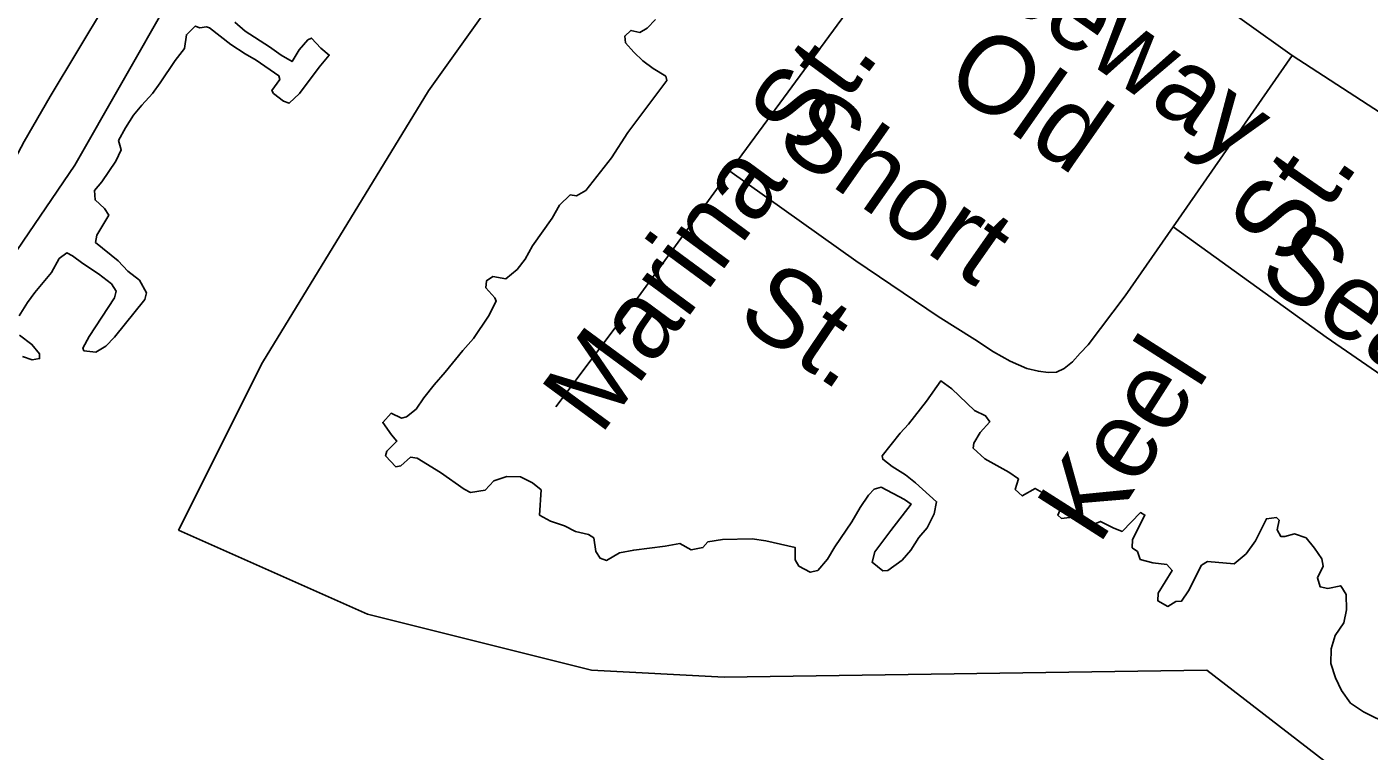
# Model space of a CAD drawing. Extents: x 2290055 to 2389491, y 66597 to 237875.
# Drawn here: x 2358099 to 2359743, y 171128 to 172014 of the extents above; entities that cross this region are included whole.
import ezdxf

# ---------------------------------------------------------------- set-up
doc = ezdxf.new("R2010")
doc.units = 0
for name, color, linetype in [('Exist Boundary Political City Limit New', 7, 'Continuous'), ('Exist Hydrographic River Shore', 7, 'Continuous'), ('Exist Road Non-System Type 51', 7, 'Continuous'), ('Exist Road Non-System Type 51 Label', 7, 'Continuous'), ('Map Preparation Boundary City Limit Buffer Line', 7, 'Continuous')]:
    doc.layers.add(name, color=color, linetype=linetype)

msp = doc.modelspace()

# ---------------------------------------------------------------- linework, layer by layer
at = {"layer": 'Exist Boundary Political City Limit New'}
for points in [[(2360253.2, 175167), (2359482.2, 174470.3), (2359353, 174216.5), (2359288.2, 173937.8), (2359248.5, 173504.9), (2359029.8, 173350.6), (2358865.5, 173380.5), (2358726.2, 173315.8), (2358731.2, 173271), (2358607, 173290.9), (2358427, 173133.2), (2358800.5, 172886.8), (2358989, 172770.9), (2358860.5, 172574.3), (2358706.5, 172668.9), (2358656.8, 172584.3), (2358572, 172554.9), (2358513, 172472.8), (2358440.8, 172407.1), (2358463.8, 172357.8), (2358332.2, 172150.8), (2358158.2, 171845.3), (2358030.2, 171658)], [(2358285.2, 171398.3), (2358388, 171603.7), (2358591, 171936.1), (2358801.2, 172230.7), (2359043.2, 172630.9), (2359411.5, 173110.2), (2359599.8, 173392.7), (2360516.2, 173204.4), (2361180, 172493.9), (2361625.2, 172596.7), (2361873.8, 172665.1), (2362695.8, 173058.9), (2363779.2, 172981.9), (2364087.5, 173247.2), (2364597, 172656.6)], [(2358951.8, 161971.4), (2360738.2, 164962.8), (2361071, 165376.8), (2361531, 166125.3), (2361325.5, 166707.4), (2362147.8, 167863), (2361882.2, 168051.3), (2361873.8, 168145.5), (2360863, 168761.8), (2361488.2, 169754.8), (2361171.5, 169985.9), (2360220.8, 170704.9), (2359544.2, 171227.1), (2358953.2, 171218.5), (2358790.5, 171227.1), (2358516.5, 171295.5), (2358285.2, 171398.3)]]:
    msp.add_lwpolyline(points, dxfattribs=at)
at = {"layer": 'Exist Hydrographic River Shore'}
for points in [[(2358869.2, 172023.5), (2358858.7, 172012.7), (2358850, 172007.6), (2358839, 172010.1), (2358831.5, 172003.1), (2358832.5, 171994.8), (2358842.5, 171983.5), (2358853.5, 171972.9), (2358866, 171963.6), (2358881.5, 171954), (2358883, 171948.8), (2358835.2, 171885.1), (2358815, 171854), (2358783.7, 171813.9), (2358772.2, 171807.7), (2358764.7, 171808.9), (2358751.7, 171796.1), (2358742.5, 171780.4), (2358718.5, 171746.3), (2358709.5, 171730.1), (2358699.5, 171717.3), (2358686, 171706), (2358669.7, 171708.7), (2358662.2, 171703.7), (2358661.2, 171695.1), (2358672.2, 171682.9), (2358674, 171678.8), (2358664.7, 171660.4), (2358646.2, 171632.9), (2358633, 171618.3), (2358611.5, 171591.6), (2358598.2, 171576.4), (2358585.5, 171560.3), (2358576.2, 171546.6), (2358564.2, 171537), (2358558, 171535.4), (2358545.5, 171541.5), (2358535.2, 171530.3), (2358546, 171515.2), (2358552.5, 171507.5), (2358540, 171494.9), (2358538.5, 171489.5), (2358551, 171476), (2358557.2, 171477), (2358569, 171487.6), (2358577.2, 171486.5), (2358605.7, 171469.2)], [(2358203, 171700), (2358208.7, 171691), (2358206.5, 171682.8), (2358175.7, 171635.6), (2358167.7, 171621), (2358169.2, 171618), (2358184, 171616.4), (2358196.2, 171623.7), (2358206.5, 171634.8), (2358243.7, 171680.6), (2358246, 171689), (2358237.2, 171704.2), (2358223, 171715.4), (2358211.2, 171728.2), (2358183.5, 171750.6), (2358185.2, 171759.3), (2358199.7, 171783.8), (2358194.5, 171792.2), (2358183, 171802.6), (2358182, 171814.1), (2358191, 171824.9), (2358208.5, 171849.9), (2358214.7, 171864), (2358211.7, 171875.4), (2358220, 171890.6), (2358230, 171906.1), (2358240, 171918.7), (2358253, 171932.9), (2358262.7, 171945.9), (2358281, 171973), (2358292.5, 171988), (2358294.7, 172004.8), (2358305.5, 172015.4), (2358311, 172013.3), (2358319.5, 172014.2), (2358323, 172013.1), (2358349, 171992.8), (2358366.7, 171981.2), (2358380, 171973.6), (2358407.7, 171954.5), (2358409, 171950), (2358399.5, 171936.3), (2358401.5, 171932.9), (2358413.7, 171923.5), (2358420.7, 171920.9), (2358433, 171933), (2358457.2, 171965.1), (2358469.7, 171979.8), (2358459.5, 171988.4), (2358448, 172000.6), (2358443.5, 171998.5), (2358432.7, 171986.4), (2358424, 171971.8), (2358410.7, 171979.6), (2358396.5, 171989.8), (2358366.7, 172009), (2358354, 172020.3)], [(2358090, 171660.9), (2358100.2, 171676.9), (2358109.2, 171689.4), (2358129.5, 171713.8), (2358139, 171730.7), (2358148.5, 171737.8), (2358155.2, 171734.3), (2358168, 171724.6), (2358187, 171712.3), (2358203, 171700)], [(2358094.2, 171611), (2358105.7, 171607), (2358115, 171608.4), (2358115, 171614.3), (2358105.5, 171625.8), (2358090.5, 171637.2)], [(2359768, 171160.1), (2359735.7, 171176.1), (2359720, 171186.9), (2359709, 171202.3), (2359701.7, 171217.8), (2359696, 171235.4), (2359696.5, 171253.2), (2359701, 171269.6), (2359711.7, 171285.2), (2359715, 171300.8), (2359714.5, 171319.7), (2359708, 171330.5), (2359692.2, 171327.1), (2359682.7, 171329.1), (2359679.5, 171340), (2359686.5, 171354.4), (2359685, 171363.4), (2359676, 171376.3), (2359665.5, 171388.9), (2359651.5, 171393.8), (2359639.7, 171390.7), (2359634.5, 171390.8), (2359630, 171399), (2359632.7, 171410.5), (2359629.2, 171413.9), (2359617, 171412.3), (2359603.5, 171385.5), (2359592.2, 171369.3), (2359577.7, 171357.2), (2359544.7, 171359.9), (2359537.5, 171355.4), (2359521.7, 171324.3), (2359513.2, 171311.7), (2359506.2, 171311.1), (2359496.5, 171305.2), (2359484.2, 171311.8), (2359484.5, 171321.2), (2359501.7, 171349), (2359495.2, 171356.3), (2359478, 171358.3), (2359462.5, 171362.6), (2359459.2, 171372.3), (2359452.7, 171376.9), (2359453.2, 171387.2), (2359468.2, 171416.8), (2359463, 171420), (2359440.5, 171396.9), (2359429.2, 171401.4), (2359413.7, 171409.2), (2359401, 171403.6), (2359395.2, 171409.6), (2359383, 171414.8), (2359366, 171412.8), (2359361.5, 171416.9), (2359366, 171427.3), (2359348.2, 171441.3), (2359334, 171449.6), (2359318, 171440.3), (2359309.5, 171448), (2359313.5, 171461.1), (2359301.5, 171469.5), (2359272.2, 171485.8), (2359258, 171498.9), (2359258.7, 171504.8), (2359266.5, 171518), (2359278.2, 171531.2), (2359273.2, 171538.4), (2359259.5, 171545), (2359231.7, 171571.2), (2359218.5, 171581.3), (2359201, 171556.4), (2359179, 171528.1), (2359168.5, 171517.2), (2359146.5, 171489.4), (2359147.2, 171485.2), (2359158.7, 171476.5), (2359175.2, 171466.1), (2359187.5, 171456.3)], [(2359187.5, 171456.3), (2359213.2, 171433.1), (2359210.2, 171418.3), (2359201.5, 171401.4), (2359191.5, 171389.4), (2359181.5, 171374.1), (2359171.2, 171361.9), (2359153.7, 171348.9), (2359147.2, 171348.8), (2359134.2, 171359.1), (2359137.7, 171371.8), (2359157, 171398.2), (2359182, 171430.3), (2359174, 171435.8), (2359145.5, 171450.9), (2359136.7, 171448.8), (2359130, 171441.4), (2359119.5, 171426.2), (2359109.5, 171408.5), (2359088.7, 171378), (2359079.5, 171362.9), (2359067.7, 171349), (2359058.5, 171346.9), (2359044.7, 171354.5), (2359040.2, 171362), (2359040, 171377.4), (2359004, 171385.4), (2358987.2, 171387.7), (2358951.2, 171387.2), (2358933.2, 171384.2), (2358927.2, 171377.2), (2358912.7, 171374.2), (2358898.7, 171382.1), (2358881, 171378.9), (2358842.5, 171374), (2358825, 171370.8), (2358809, 171361.5), (2358801.5, 171364), (2358796, 171372.3), (2358793.5, 171388.9), (2358787.2, 171393), (2358771.2, 171396.8), (2358757.7, 171403.6), (2358740.5, 171409.3), (2358727, 171416.8), (2358729, 171447.6), (2358718.5, 171456.3), (2358703.7, 171463.6), (2358687, 171464.1), (2358671.2, 171458.8), (2358660.7, 171447.5), (2358642.5, 171444.5), (2358634.7, 171448.8), (2358605.7, 171469.2)]]:
    msp.add_lwpolyline(points, dxfattribs=at)
at = {"layer": 'Exist Road Non-System Type 51'}
for q in [(2359502.8, 171769.5), (2360180.3, 171633.3)]:
    msp.add_line((2359648.4, 171979.4), q, dxfattribs=at)
for points in [[(2357873.6, 171575), (2357968.7, 171654.6), (2357993.3, 171687.7), (2358015.5, 171732.6), (2358043.8, 171779.6), (2358069.9, 171824.7), (2358096.2, 171873.9), (2358127.8, 171929), (2358195.6, 172041.7), (2358287.9, 172181.5), (2358390, 172337.5)], [(2359261.3, 172256.2), (2359111.9, 172044.1), (2358959.9, 171837.9)], [(2359261.3, 172256.2), (2359473.5, 172104.4), (2359648.4, 171979.4)], [(2358959.9, 171837.9), (2358847.8, 171683.5), (2358747.1, 171549.5)], [(2358959.9, 171837.9), (2359114.2, 171728.2), (2359215, 171659.9), (2359260.1, 171631.9), (2359282.7, 171616.7), (2359303.2, 171605.3), (2359323.6, 171596.3), (2359337.8, 171592.9), (2359349.7, 171591.4), (2359359.9, 171591.8), (2359369.5, 171596.2), (2359379.4, 171604.4), (2359388.8, 171615), (2359398.6, 171625.2), (2359444.1, 171685.1), (2359502.8, 171769.5)], [(2360456.6, 171429.1), (2360387, 171314.1), (2360383.3, 171308.1), (2360377.7, 171302), (2360370, 171297.7), (2360350.1, 171294.6), (2360244.2, 171282.6), (2360228.5, 171281.9), (2360214.3, 171283.3), (2360206.3, 171285), (2360202, 171286.8), (2360189.9, 171294.5), (2359918.4, 171477.7), (2359690.3, 171634.8), (2359502.8, 171769.5)]]:
    msp.add_lwpolyline(points, dxfattribs=at)
at = {"layer": 'Map Preparation Boundary City Limit Buffer Line'}
for points in [[(2360253.2, 175167), (2359482.2, 174470.3), (2359353, 174216.5), (2359288.2, 173937.8), (2359248.5, 173504.9), (2359029.8, 173350.6), (2358865.5, 173380.5), (2358726.2, 173315.8), (2358731.2, 173271), (2358607, 173290.9), (2358427, 173133.2), (2358800.5, 172886.8), (2358989, 172770.9), (2358860.5, 172574.3), (2358706.5, 172668.9), (2358656.8, 172584.3), (2358572, 172554.9), (2358513, 172472.8), (2358440.8, 172407.1), (2358463.8, 172357.8), (2358332.2, 172150.8), (2358158.2, 171845.3), (2358030.2, 171658)], [(2358285.2, 171398.3), (2358388, 171603.7), (2358591, 171936.1), (2358801.2, 172230.7), (2359043.2, 172630.9), (2359411.5, 173110.2), (2359599.8, 173392.7), (2360516.2, 173204.4), (2361180, 172493.9), (2361625.2, 172596.7), (2361873.8, 172665.1), (2362695.8, 173058.9), (2363779.2, 172981.9), (2364087.5, 173247.2), (2364597, 172656.6)], [(2358951.8, 161971.4), (2360738.2, 164962.8), (2361071, 165376.8), (2361531, 166125.3), (2361325.5, 166707.4), (2362147.8, 167863), (2361882.2, 168051.3), (2361873.8, 168145.5), (2360863, 168761.8), (2361488.2, 169754.8), (2361171.5, 169985.9), (2360220.8, 170704.9), (2359544.2, 171227.1), (2358953.2, 171218.5), (2358790.5, 171227.1), (2358516.5, 171295.5), (2358285.2, 171398.3)]]:
    msp.add_lwpolyline(points, dxfattribs=at)

# ---------------------------------------------------------------- texts
at = {"layer": 'Exist Road Non-System Type 51 Label'}
for s, rotation, p in [('Causeway', 325.0091, (2359094.6, 172183.5)), ('Old', 325.0091, (2359219.1, 171944.6)), ('Marina St.', 53.6085, (2358801.6, 171513)), ('Short', 325.0091, (2359012.9, 171869.5)), ('St.', 55.251, (2359642.8, 171718.2)), ('Seacrest Dr.', 325.0242, (2359603.5, 171707.6)), ('St.', 325.9219, (2358965.6, 171654.6)), ('Keel', 57.5153, (2359411.8, 171378.6))]:
    msp.add_text(s, height=95, rotation=rotation, dxfattribs=at).set_placement(p)

doc.saveas('drawing.dxf')
